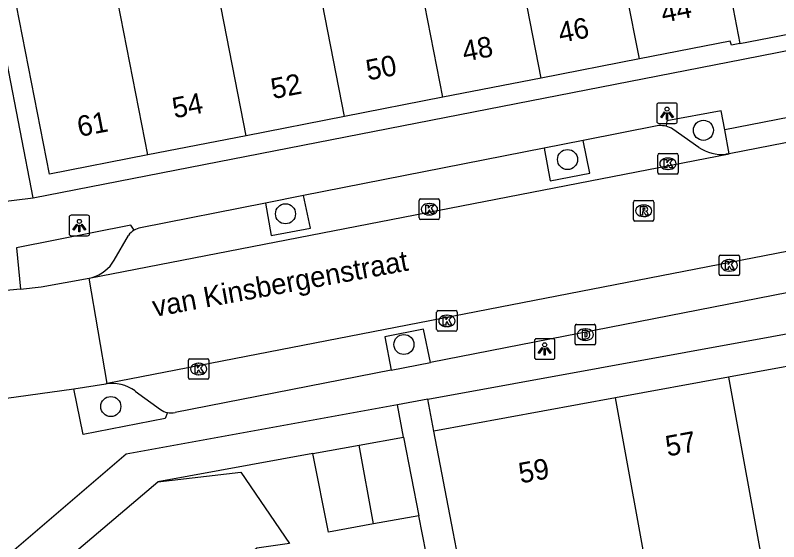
# Model space of a CAD drawing. Extents: x 160379 to 161131, y 383940 to 384849.
# Drawn here: x 160682.1 to 160719.33, y 384490.52 to 384516.19 of the extents above; entities that cross this region are included whole.
import ezdxf

# ---------------------------------------------------------------- set-up
doc = ezdxf.new("R2010")
doc.units = 0
for name, color, linetype in [('IMGEO_Boom', 7, 'Continuous'), ('IMGEO_Drainageput', 7, 'Continuous'), ('IMGEO_Kolk', 7, 'Continuous'), ('IMGEO_Lichtpunt', 7, 'Continuous'), ('IMGEO_Muur', 7, 'Continuous'), ('IMGEO_Openbare_ruimte_label', 7, 'Continuous'), ('IMGEO_Pand', 7, 'Continuous'), ('IMGEO_Pand_nummerreeks', 7, 'Continuous'), ('IMGEO_Pand_overbouw', 7, 'Continuous'), ('IMGEO_Parkeervlak_open', 7, 'Continuous'), ('IMGEO_Rijbaan_lokaal_open', 7, 'Continuous'), ('IMGEO_Rioolput', 7, 'Continuous'), ('IMGEO_Voetgangersgebied_open', 7, 'Continuous'), ('IMGEO_Voetpad_open', 7, 'Continuous')]:
    doc.layers.add(name, color=color, linetype=linetype)

msp = doc.modelspace()

# ---------------------------------------------------------------- linework, layer by layer
at = {"layer": 'IMGEO_Boom'}
for centre in [(160715.661, 384510.579), (160709.037, 384509.154), (160695.282, 384506.508), (160701.057, 384500.136), (160686.762, 384497.111)]:
    msp.add_circle(centre, 0.489, dxfattribs=at)
at = {"layer": 'IMGEO_Drainageput'}
for p, q in [((160709.477, 384501.119), (160710.329, 384501.119)), ((160709.402, 384500.193), (160709.402, 384501.045)), ((160709.89, 384500.899), (160709.915, 384500.899)), ((160710.403, 384501.045), (160710.403, 384500.193)), ((160709.913, 384500.339), (160709.888, 384500.339)), ((160710.329, 384500.119), (160709.477, 384500.119))]:
    msp.add_line(p, q, dxfattribs=at)
for points in [[(160709.477, 384501.119), (160710.329, 384501.119)], [(160709.402, 384500.193), (160709.402, 384501.045)], [(160709.751, 384500.819), (160709.751, 384500.419), (160709.935, 384500.419)], [(160709.935, 384500.819), (160709.751, 384500.819)], [(160709.875, 384500.729), (160709.875, 384500.51), (160709.905, 384500.51)], [(160709.906, 384500.729), (160709.875, 384500.729)], [(160710.403, 384501.045), (160710.403, 384500.193)], [(160710.329, 384500.119), (160709.477, 384500.119)]]:
    msp.add_lwpolyline(points, dxfattribs=at)
for centre, radius, start, end in [((160709.479, 384501.043), 0.0765, 91.552, 178.448), ((160709.479, 384501.043), 0.0765, 91.552, 178.448), ((160710.327, 384501.043), 0.0765, 1.552, 88.448), ((160710.327, 384501.043), 0.0765, 1.552, 88.448), ((160709.906, 384500.638), 0.0903, 22.3855, 90.2421), ((160709.937, 384500.632), 0.187, 28.2957, 90.7444), ((160709.803, 384500.617), 0.316, 341.5795, 19.167), ((160709.91, 384500.596), 0.0868, 266.5243, 336.8568), ((160709.936, 384500.611), 0.192, 269.7339, 330.7954), ((160709.697, 384500.616), 0.298, 349.6443, 10.9584), ((160709.479, 384500.195), 0.0765, 181.552, 268.448), ((160709.479, 384500.195), 0.0765, 181.552, 268.448), ((160710.327, 384500.195), 0.0765, 271.552, 358.448), ((160710.327, 384500.195), 0.0765, 271.552, 358.448)]:
    msp.add_arc(centre, radius, start, end, dxfattribs=at)
for centre, major_axis, ratio, start_param, end_param in [((160709.889, 384500.619), (-0.387, 0.002), 0.722429, 4.712389, 7.853982), ((160709.914, 384500.619), (-0.39, 0.002), 0.717154, 1.570796, 4.712389)]:
    msp.add_ellipse(centre, major_axis=major_axis, ratio=ratio, start_param=start_param, end_param=end_param, dxfattribs=at)
at = {"layer": 'IMGEO_Kolk'}
for p, q in [((160713.431, 384508.522), (160713.431, 384509.374)), ((160713.506, 384509.448), (160714.358, 384509.448)), ((160714.432, 384509.374), (160714.432, 384508.522)), ((160713.919, 384509.228), (160713.944, 384509.228)), ((160713.942, 384508.668), (160713.917, 384508.668)), ((160714.358, 384508.448), (160713.506, 384508.448)), ((160701.797, 384506.304), (160701.797, 384507.156)), ((160701.872, 384507.23), (160702.724, 384507.23)), ((160702.285, 384507.01), (160702.31, 384507.01)), ((160702.798, 384507.156), (160702.798, 384506.304)), ((160702.308, 384506.45), (160702.283, 384506.45)), ((160702.724, 384506.23), (160701.872, 384506.23)), ((160716.422, 384503.567), (160716.422, 384504.419)), ((160716.497, 384504.493), (160717.349, 384504.493)), ((160717.423, 384504.419), (160717.423, 384503.567)), ((160716.91, 384504.273), (160716.935, 384504.273)), ((160716.933, 384503.713), (160716.908, 384503.713)), ((160717.349, 384503.493), (160716.497, 384503.493)), ((160702.653, 384500.86), (160702.653, 384501.712)), ((160702.728, 384501.786), (160703.58, 384501.786)), ((160703.141, 384501.566), (160703.166, 384501.566)), ((160703.654, 384501.712), (160703.654, 384500.86)), ((160703.58, 384500.786), (160702.728, 384500.786)), ((160703.164, 384501.006), (160703.139, 384501.006)), ((160690.548, 384498.515), (160690.548, 384499.367)), ((160690.623, 384499.441), (160691.475, 384499.441)), ((160691.036, 384499.221), (160691.061, 384499.221)), ((160691.549, 384499.367), (160691.549, 384498.515)), ((160691.059, 384498.661), (160691.034, 384498.661)), ((160691.475, 384498.441), (160690.623, 384498.441))]:
    msp.add_line(p, q, dxfattribs=at)
for points in [[(160713.431, 384508.522), (160713.431, 384509.374)], [(160713.506, 384509.448), (160714.358, 384509.448)], [(160714.432, 384509.374), (160714.432, 384508.522)], [(160713.752, 384509.148), (160713.875, 384509.148), (160713.875, 384508.997), (160714.005, 384509.148), (160714.169, 384509.148), (160714.023, 384508.997), (160714.176, 384508.748), (160714.024, 384508.748), (160713.939, 384508.912), (160713.875, 384508.845), (160713.875, 384508.748), (160713.752, 384508.748), (160713.752, 384509.148)], [(160714.358, 384508.448), (160713.506, 384508.448)], [(160701.797, 384506.304), (160701.797, 384507.156)], [(160701.872, 384507.23), (160702.724, 384507.23)], [(160702.798, 384507.156), (160702.798, 384506.304)], [(160702.118, 384506.93), (160702.241, 384506.93), (160702.241, 384506.779), (160702.371, 384506.93), (160702.535, 384506.93), (160702.389, 384506.779), (160702.542, 384506.53), (160702.39, 384506.53), (160702.305, 384506.694), (160702.241, 384506.627), (160702.241, 384506.53), (160702.118, 384506.53), (160702.118, 384506.93)], [(160702.724, 384506.23), (160701.872, 384506.23)], [(160716.422, 384503.567), (160716.422, 384504.419)], [(160716.497, 384504.493), (160717.349, 384504.493)], [(160717.423, 384504.419), (160717.423, 384503.567)], [(160716.743, 384504.193), (160716.866, 384504.193), (160716.866, 384504.042), (160716.996, 384504.193), (160717.16, 384504.193), (160717.014, 384504.042), (160717.167, 384503.793), (160717.015, 384503.793), (160716.93, 384503.957), (160716.866, 384503.89), (160716.866, 384503.793), (160716.743, 384503.793), (160716.743, 384504.193)], [(160717.349, 384503.493), (160716.497, 384503.493)], [(160702.653, 384500.86), (160702.653, 384501.712)], [(160702.728, 384501.786), (160703.58, 384501.786)], [(160702.974, 384501.486), (160703.097, 384501.486), (160703.097, 384501.335), (160703.227, 384501.486), (160703.391, 384501.486), (160703.245, 384501.335), (160703.398, 384501.086), (160703.246, 384501.086), (160703.161, 384501.25), (160703.097, 384501.183), (160703.097, 384501.086), (160702.974, 384501.086), (160702.974, 384501.486)], [(160703.654, 384501.712), (160703.654, 384500.86)], [(160703.58, 384500.786), (160702.728, 384500.786)], [(160690.548, 384498.515), (160690.548, 384499.367)], [(160690.623, 384499.441), (160691.475, 384499.441)], [(160691.549, 384499.367), (160691.549, 384498.515)], [(160690.869, 384499.141), (160690.992, 384499.141), (160690.992, 384498.99), (160691.122, 384499.141), (160691.286, 384499.141), (160691.14, 384498.99), (160691.293, 384498.741), (160691.141, 384498.741), (160691.056, 384498.905), (160690.992, 384498.838), (160690.992, 384498.741), (160690.869, 384498.741), (160690.869, 384499.141)], [(160691.475, 384498.441), (160690.623, 384498.441)]]:
    msp.add_lwpolyline(points, dxfattribs=at)
for centre, start, end in [((160713.508, 384509.372), 91.552, 178.448), ((160713.508, 384509.372), 91.552, 178.448), ((160714.356, 384509.372), 1.552, 88.448), ((160714.356, 384509.372), 1.552, 88.448), ((160713.508, 384508.524), 181.552, 268.448), ((160713.508, 384508.524), 181.552, 268.448), ((160714.356, 384508.524), 271.552, 358.448), ((160714.356, 384508.524), 271.552, 358.448), ((160701.874, 384507.154), 91.552, 178.448), ((160701.874, 384507.154), 91.552, 178.448), ((160702.722, 384507.154), 1.552, 88.448), ((160702.722, 384507.154), 1.552, 88.448), ((160701.874, 384506.306), 181.552, 268.448), ((160701.874, 384506.306), 181.552, 268.448), ((160702.722, 384506.306), 271.552, 358.448), ((160702.722, 384506.306), 271.552, 358.448), ((160716.499, 384504.417), 91.552, 178.448), ((160716.499, 384504.417), 91.552, 178.448), ((160717.347, 384504.417), 1.552, 88.448), ((160717.347, 384504.417), 1.552, 88.448), ((160716.499, 384503.569), 181.552, 268.448), ((160716.499, 384503.569), 181.552, 268.448), ((160717.347, 384503.569), 271.552, 358.448), ((160717.347, 384503.569), 271.552, 358.448), ((160702.73, 384501.71), 91.552, 178.448), ((160702.73, 384501.71), 91.552, 178.448), ((160703.578, 384501.71), 1.552, 88.448), ((160703.578, 384501.71), 1.552, 88.448), ((160702.73, 384500.862), 181.552, 268.448), ((160702.73, 384500.862), 181.552, 268.448), ((160703.578, 384500.862), 271.552, 358.448), ((160703.578, 384500.862), 271.552, 358.448), ((160690.625, 384499.365), 91.552, 178.448), ((160690.625, 384499.365), 91.552, 178.448), ((160691.473, 384499.365), 1.552, 88.448), ((160691.473, 384499.365), 1.552, 88.448), ((160690.625, 384498.517), 181.552, 268.448), ((160690.625, 384498.517), 181.552, 268.448), ((160691.473, 384498.517), 271.552, 358.448), ((160691.473, 384498.517), 271.552, 358.448)]:
    msp.add_arc(centre, 0.0765, start, end, dxfattribs=at)
for centre, major_axis, ratio, start_param, end_param in [((160713.918, 384508.948), (-0.387, 0.002), 0.722429, 4.712389, 7.853982), ((160713.943, 384508.948), (-0.39, 0.002), 0.717154, 1.570796, 4.712389), ((160702.284, 384506.73), (-0.387, 0.002), 0.722429, 4.712389, 7.853982), ((160702.309, 384506.73), (-0.39, 0.002), 0.717154, 1.570796, 4.712389), ((160716.909, 384503.993), (-0.387, 0.002), 0.722429, 4.712389, 7.853982), ((160716.934, 384503.993), (-0.39, 0.002), 0.717154, 1.570796, 4.712389), ((160703.14, 384501.286), (-0.387, 0.002), 0.722429, 4.712389, 7.853982), ((160703.165, 384501.286), (-0.39, 0.002), 0.717154, 1.570796, 4.712389), ((160691.035, 384498.941), (-0.387, 0.002), 0.722429, 4.712389, 7.853982), ((160691.06, 384498.941), (-0.39, 0.002), 0.717154, 1.570796, 4.712389)]:
    msp.add_ellipse(centre, major_axis=major_axis, ratio=ratio, start_param=start_param, end_param=end_param, dxfattribs=at)
at = {"layer": 'IMGEO_Lichtpunt'}
for p, q in [((160714.292, 384511.909), (160713.484, 384511.909)), ((160714.292, 384511.909), (160713.484, 384511.909)), ((160713.39, 384511.814), (160713.39, 384511.007)), ((160713.39, 384511.814), (160713.39, 384511.007)), ((160714.386, 384511.007), (160714.386, 384511.814)), ((160714.386, 384511.007), (160714.386, 384511.814)), ((160713.484, 384510.913), (160714.292, 384510.913)), ((160713.484, 384510.913), (160714.292, 384510.913)), ((160684.732, 384506.34), (160684.732, 384505.533)), ((160684.732, 384506.34), (160684.732, 384505.533)), ((160685.634, 384506.435), (160684.826, 384506.435)), ((160685.634, 384506.435), (160684.826, 384506.435)), ((160685.728, 384505.533), (160685.728, 384506.34)), ((160685.728, 384505.533), (160685.728, 384506.34)), ((160684.826, 384505.439), (160685.634, 384505.439)), ((160684.826, 384505.439), (160685.634, 384505.439)), ((160707.423, 384500.321), (160707.423, 384499.514)), ((160707.423, 384500.321), (160707.423, 384499.514)), ((160708.325, 384500.416), (160707.517, 384500.416)), ((160708.325, 384500.416), (160707.517, 384500.416)), ((160708.419, 384499.514), (160708.419, 384500.321)), ((160708.419, 384499.514), (160708.419, 384500.321)), ((160707.517, 384499.42), (160708.325, 384499.42)), ((160707.517, 384499.42), (160708.325, 384499.42))]:
    msp.add_line(p, q, dxfattribs=at)
for points in [[(160713.764, 384511.478), (160713.803, 384511.45), (160713.615, 384511.188), (160713.577, 384511.215), (160713.764, 384511.478)], [(160713.976, 384511.45), (160714.014, 384511.477), (160714.201, 384511.215), (160714.162, 384511.187), (160713.976, 384511.45)], [(160713.866, 384511.43), (160713.913, 384511.43), (160713.913, 384511.108), (160713.866, 384511.108), (160713.866, 384511.43)], [(160685.106, 384506.004), (160685.145, 384505.976), (160684.957, 384505.714), (160684.919, 384505.741), (160685.106, 384506.004)], [(160685.208, 384505.956), (160685.255, 384505.956), (160685.255, 384505.634), (160685.208, 384505.634), (160685.208, 384505.956)], [(160685.318, 384505.976), (160685.356, 384506.003), (160685.543, 384505.741), (160685.504, 384505.713), (160685.318, 384505.976)], [(160707.797, 384499.985), (160707.836, 384499.957), (160707.648, 384499.695), (160707.61, 384499.722), (160707.797, 384499.985)], [(160707.899, 384499.937), (160707.946, 384499.937), (160707.946, 384499.615), (160707.899, 384499.615), (160707.899, 384499.937)], [(160708.009, 384499.957), (160708.047, 384499.984), (160708.234, 384499.722), (160708.195, 384499.694), (160708.009, 384499.957)]]:
    msp.add_lwpolyline(points, dxfattribs=at)
for centre in [(160713.889, 384511.612), (160685.231, 384506.138), (160707.922, 384500.119)]:
    msp.add_circle(centre, 0.0994, dxfattribs=at)
for centre, start, end in [((160713.484, 384511.814), 90, 180), ((160713.484, 384511.814), 90, 180), ((160714.292, 384511.814), 0, 90), ((160714.292, 384511.814), 0, 90), ((160713.484, 384511.007), 180, 270), ((160713.484, 384511.007), 180, 270), ((160714.292, 384511.007), 270, 0), ((160714.292, 384511.007), 270, 360), ((160684.826, 384506.34), 90, 180), ((160684.826, 384506.34), 90, 180), ((160685.634, 384506.34), 0, 90), ((160685.634, 384506.34), 0, 90), ((160684.826, 384505.533), 180, 270), ((160684.826, 384505.533), 180, 270), ((160685.634, 384505.533), 270, 0), ((160685.634, 384505.533), 270, 360), ((160707.517, 384500.321), 90, 180), ((160707.517, 384500.321), 90, 180), ((160708.325, 384500.321), 0, 90), ((160708.325, 384500.321), 0, 90), ((160707.517, 384499.514), 180, 270), ((160707.517, 384499.514), 180, 270), ((160708.325, 384499.514), 270, 0), ((160708.325, 384499.514), 270, 360)]:
    msp.add_arc(centre, 0.0946, start, end, dxfattribs=at)
at = {"layer": 'IMGEO_Muur'}
msp.add_lwpolyline([(160696.616, 384494.822), (160689.054, 384493.442)], dxfattribs=at)
at = {"layer": 'IMGEO_Pand'}
for points in [[(160707.752, 384513.125), (160705.987, 384522.128)], [(160702.957, 384512.188), (160701.193, 384521.188)], [(160698.162, 384511.251), (160696.398, 384520.249)], [(160693.366, 384510.314), (160691.603, 384519.309)], [(160688.571, 384509.377), (160683.77, 384508.439), (160682.014, 384517.429), (160686.809, 384518.369)], [(160688.571, 384509.377), (160686.809, 384518.369)], [(160711.912, 384517.267), (160716.78, 384518.215), (160717.444, 384514.809), (160717.025, 384514.727), (160716.963, 384514.925), (160712.537, 384514.06)], [(160712.537, 384514.06), (160711.912, 384517.267)], [(160712.537, 384514.06), (160707.752, 384513.125)], [(160707.752, 384513.125), (160702.957, 384512.188)], [(160702.957, 384512.188), (160698.162, 384511.251)], [(160698.162, 384511.251), (160693.366, 384510.314)], [(160693.366, 384510.314), (160688.571, 384509.377)], [(160722.393, 384499.555), (160716.884, 384498.546)], [(160716.884, 384498.546), (160711.376, 384497.537)], [(160716.884, 384498.546), (160718.657, 384488.813)], [(160711.376, 384497.537), (160702.513, 384495.915)], [(160713.149, 384487.802), (160711.376, 384497.537)], [(160703.696, 384489.737), (160703.463, 384491.007), (160702.513, 384495.915)], [(160698.877, 384495.232), (160701.037, 384495.624)], [(160701.037, 384495.624), (160701.784, 384491.79)], [(160699.578, 384491.388), (160697.372, 384490.985), (160696.616, 384494.822), (160698.877, 384495.232)], [(160699.578, 384491.388), (160698.877, 384495.232)], [(160685.782, 384483.387), (160682.199, 384487.616), (160689.054, 384493.442), (160693.105, 384493.915), (160695.469, 384490.436), (160693.887, 384490.207), (160692.71, 384489.217)], [(160701.784, 384491.79), (160699.578, 384491.388)]]:
    msp.add_lwpolyline(points, dxfattribs=at)
at = {"layer": 'IMGEO_Pand_overbouw'}
msp.add_lwpolyline([(160718.925, 384522.896), (160715.98, 384522.325), (160715.65, 384524.011), (160710.782, 384523.068), (160711.912, 384517.267), (160716.78, 384518.215), (160717.444, 384514.809), (160720.382, 384515.381)], close=True, dxfattribs=at)
at = {"layer": 'IMGEO_Parkeervlak_open'}
for points in [[(160715.439, 384509.748), (160714.178, 384510.636)], [(160707.889, 384509.705), (160708.183, 384508.112), (160710.119, 384508.492), (160709.802, 384510.082)], [(160716.914, 384509.435), (160716.761, 384509.413)], [(160694.314, 384507.03), (160694.589, 384505.449), (160696.493, 384505.812), (160696.156, 384507.393)], [(160686.931, 384504.242), (160687.622, 384505.45)], [(160685.714, 384503.375), (160685.86, 384503.41)], [(160702.355, 384499.255), (160702.017, 384500.885), (160700.119, 384500.512), (160700.435, 384498.879)], [(160687.948, 384497.869), (160689.18, 384496.964)]]:
    msp.add_lwpolyline(points, dxfattribs=at)
for centre, radius, start, end in [((160713.554, 384509.591), 1.217, 59.1668, 76.2283), ((160716.555, 384511.377), 1.975, 235.5842, 275.9764), ((160688.402, 384504.895), 0.958, 121.619, 144.5485), ((160685.365, 384505.153), 1.812, 285.8637, 329.8195), ((160686.813, 384496.333), 1.91, 53.5439, 99.0422), ((160689.72, 384497.773), 0.973, 236.2935, 258.2046)]:
    msp.add_arc(centre, radius, start, end, dxfattribs=at)
at = {"layer": 'IMGEO_Rijbaan_lokaal_open'}
for points in [[(160725.821, 384511.164), (160716.914, 384509.435)], [(160685.714, 384503.375), (160716.914, 384509.435)], [(160743.994, 384509.389), (160686.58, 384498.232)], [(160682.351, 384502.826), (160683.364, 384502.943), (160685.714, 384503.375)], [(160686.58, 384498.232), (160685.714, 384503.375)], [(160682.351, 384502.826), (160681.144, 384502.714)], [(160684.957, 384497.974), (160686.513, 384498.219)], [(160686.513, 384498.219), (160686.58, 384498.232)], [(160681.08, 384497.44), (160684.957, 384497.974)]]:
    msp.add_lwpolyline(points, dxfattribs=at)
at = {"layer": 'IMGEO_Rioolput'}
for p, q in [((160712.248, 384506.229), (160712.248, 384507.081)), ((160712.323, 384507.155), (160713.175, 384507.155)), ((160713.249, 384507.081), (160713.249, 384506.229)), ((160712.736, 384506.935), (160712.761, 384506.935)), ((160712.759, 384506.375), (160712.734, 384506.375)), ((160713.175, 384506.155), (160712.323, 384506.155))]:
    msp.add_line(p, q, dxfattribs=at)
for points in [[(160712.248, 384506.229), (160712.248, 384507.081)], [(160712.323, 384507.155), (160713.175, 384507.155)], [(160713.249, 384507.081), (160713.249, 384506.229)], [(160712.837, 384506.853), (160712.585, 384506.855), (160712.585, 384506.455)], [(160712.763, 384506.774), (160712.709, 384506.774), (160712.709, 384506.693)], [(160712.709, 384506.693), (160712.761, 384506.693)], [(160712.585, 384506.455), (160712.709, 384506.455), (160712.709, 384506.617), (160712.72, 384506.617)], [(160712.767, 384506.588), (160712.838, 384506.455), (160712.978, 384506.455), (160712.913, 384506.581)], [(160713.175, 384506.155), (160712.323, 384506.155)]]:
    msp.add_lwpolyline(points, dxfattribs=at)
for centre, radius, start, end in [((160712.325, 384507.079), 0.0765, 91.552, 178.448), ((160712.325, 384507.079), 0.0765, 91.552, 178.448), ((160713.173, 384507.079), 0.0765, 1.552, 88.448), ((160713.173, 384507.079), 0.0765, 1.552, 88.448), ((160712.745, 384506.882), 0.19, 274.7715, 282.9687), ((160712.769, 384506.678), 0.0964, 77.0061, 93.1865), ((160712.783, 384506.735), 0.0378, 276.6634, 79.6772), ((160712.836, 384506.743), 0.109, 350.3612, 89.416), ((160712.834, 384506.743), 0.112, 277.5842, 350.9817), ((160712.719, 384506.564), 0.0533, 26.0293, 88.6989), ((160712.818, 384506.528), 0.108, 29.5134, 73.7905), ((160712.325, 384506.231), 0.0765, 181.552, 268.448), ((160712.325, 384506.231), 0.0765, 181.552, 268.448), ((160713.173, 384506.231), 0.0765, 271.552, 358.448), ((160713.173, 384506.231), 0.0765, 271.552, 358.448)]:
    msp.add_arc(centre, radius, start, end, dxfattribs=at)
for centre, major_axis, ratio, start_param, end_param in [((160712.735, 384506.655), (-0.387, 0.002), 0.722429, 4.712389, 7.853982), ((160712.76, 384506.655), (-0.39, 0.002), 0.717154, 1.570796, 4.712389)]:
    msp.add_ellipse(centre, major_axis=major_axis, ratio=ratio, start_param=start_param, end_param=end_param, dxfattribs=at)
at = {"layer": 'IMGEO_Voetgangersgebied_open'}
msp.add_lwpolyline([(160682.984, 384507.279), (160681.057, 384517.15), (160670.583, 384546.086), (160670.064, 384547.52), (160665.29, 384560.709), (160662.829, 384567.417), (160652.625, 384581.692), (160648.865, 384586.974), (160652.047, 384589.687), (160670.645, 384605.594)], dxfattribs=at)
at = {"layer": 'IMGEO_Voetpad_open'}
for points in [[(160682.984, 384507.279), (160717.593, 384514.044), (160723.481, 384515.195), (160749.399, 384520.262)], [(160725.554, 384512.33), (160716.712, 384510.597)], [(160716.712, 384510.597), (160716.524, 384511.533), (160713.882, 384511.033), (160713.844, 384510.773)], [(160713.495, 384510.81), (160709.802, 384510.082)], [(160716.914, 384509.435), (160716.712, 384510.597)], [(160709.802, 384510.082), (160707.889, 384509.705)], [(160707.889, 384509.705), (160696.156, 384507.393)], [(160696.156, 384507.393), (160694.314, 384507.03)], [(160680.437, 384506.971), (160682.984, 384507.279)], [(160694.314, 384507.03), (160688.207, 384505.827)], [(160687.9, 384505.71), (160687.745, 384505.957), (160682.165, 384504.852), (160682.351, 384502.826)], [(160702.23, 384497.471), (160748.356, 384505.867)], [(160724.13, 384503.516), (160702.355, 384499.255)], [(160700.435, 384498.879), (160702.355, 384499.255)], [(160700.435, 384498.879), (160689.896, 384496.817)], [(160689.521, 384496.821), (160689.421, 384496.532), (160685.417, 384495.752), (160684.957, 384497.974)], [(160702.23, 384497.471), (160700.75, 384497.202)], [(160702.513, 384495.915), (160702.23, 384497.471)], [(160700.75, 384497.202), (160687.518, 384494.794), (160679.533, 384487.97)], [(160701.037, 384495.624), (160700.75, 384497.202)], [(160702.502, 384488.144), (160701.784, 384491.79)]]:
    msp.add_lwpolyline(points, dxfattribs=at)
for centre, radius, start, end in [((160713.541, 384509.582), 1.229, 75.7417, 92.1548), ((160688.379, 384504.914), 0.929, 100.6812, 121.0432), ((160689.719, 384497.786), 0.985, 258.4197, 280.3581)]:
    msp.add_arc(centre, radius, start, end, dxfattribs=at)

# ---------------------------------------------------------------- texts
at = {"layer": 'IMGEO_Openbare_ruimte_label'}
msp.add_text('van Kinsbergenstraat', height=1, rotation=10.3663, dxfattribs=at).set_placement((160688.89, 384501.477))
at = {"layer": 'IMGEO_Pand_nummerreeks'}
for s, rotation, p in [('44', 11.0581, (160713.697, 384515.815)), ('46', 11.0581, (160708.69, 384514.836)), ('48', 11.0581, (160704.005, 384513.921)), ('50', 11.0581, (160699.311, 384513.004)), ('52', 11.0581, (160694.674, 384512.098)), ('54', 11.0581, (160689.865, 384511.158)), ('61', 11.0581, (160685.23, 384510.252)), ('57', 10.4033, (160713.909, 384494.672)), ('59', 10.4009, (160706.747, 384493.358))]:
    msp.add_text(s, height=1, rotation=rotation, dxfattribs=at).set_placement(p)

doc.saveas('drawing.dxf')
